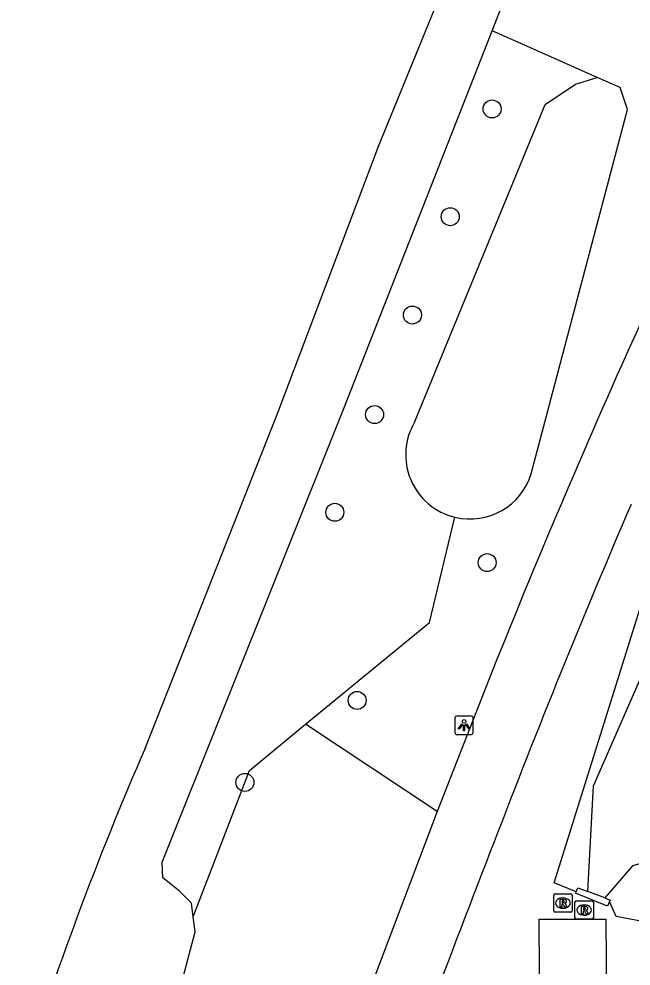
# Model space of a CAD drawing. Extents: x 159040 to 160094, y 381214 to 382518.
# Drawn here: x 159333.8 to 159367.1, y 382088.6 to 382140.1 of the extents above; entities that cross this region are included whole.
import ezdxf

# ---------------------------------------------------------------- set-up
doc = ezdxf.new("R2010")
doc.units = 0
for name, color, linetype in [('IMGEO_Boom', 7, 'Continuous'), ('IMGEO_Fietspad_gesloten', 7, 'Continuous'), ('IMGEO_Groenvoorziening', 7, 'Continuous'), ('IMGEO_Lichtpunt', 7, 'Continuous'), ('IMGEO_Meer_plas_ven_vijver', 7, 'Continuous'), ('IMGEO_Muur', 7, 'Continuous'), ('IMGEO_Rioolput', 7, 'Continuous'), ('IMGEO_Voetpad_gesloten', 7, 'Continuous'), ('IMGEO_Voetpad_open', 7, 'Continuous'), ('IMGEO_Waterloop', 7, 'Continuous')]:
    doc.layers.add(name, color=color, linetype=linetype)

msp = doc.modelspace()

# ---------------------------------------------------------------- linework, layer by layer
at = {"layer": 'IMGEO_Boom'}
for centre in [(159359.54, 382135.199), (159357.261, 382129.346), (159355.206, 382124.002), (159353.147, 382118.592), (159350.989, 382113.282), (159359.269, 382110.548), (159352.202, 382103.058), (159346.103, 382098.607)]:
    msp.add_circle(centre, 0.489, dxfattribs=at)
at = {"layer": 'IMGEO_Fietspad_gesloten'}
for points in [[(159359.582, 382104.737), (159356.551, 382097.029)], [(159356.551, 382097.029), (159352.448, 382086.221), (159349.12, 382077.066), (159345.78, 382067.668), (159342.586, 382058.634)]]:
    msp.add_lwpolyline(points, dxfattribs=at)
for centre, radius, start, end in [((159770.869, 381940.427), 442.894, 155.56493, 158.22317), ((159810.193, 381923.148), 482.341, 156.729, 159.07861), ((159969.946, 381856.923), 655.227, 158.657766, 160.424037)]:
    msp.add_arc(centre, radius, start, end, dxfattribs=at)
at = {"layer": 'IMGEO_Groenvoorziening'}
for points in [[(159364.104, 382092.669), (159362.92, 382093.152), (159369.246, 382113.396), (159378.119, 382132.921), (159387.535, 382151.506), (159399.088, 382173.666), (159408.268, 382188.263)], [(159424.514, 382188.415), (159427.144, 382183.833), (159429.09, 382182.451), (159432.379, 382180.645), (159434.583, 382179.615), (159436.124, 382178.366), (159436.429, 382175.447), (159427.914, 382165.716), (159413.925, 382148.417), (159399.408, 382128.719), (159386.451, 382109.386), (159378.514, 382096.541), (159374.803, 382091.012), (159368.466, 382090.901), (159366.281, 382091.313), (159365.922, 382092.134)], [(159359.537, 382139.442), (159363.767, 382150.226)], [(159343.294, 382091.297), (159343.198, 382092.049), (159342.522, 382092.718), (159341.643, 382093.428), (159341.595, 382094.275), (159351.487, 382118.919), (159359.537, 382139.442)], [(159365.25, 382136.906), (159361.581, 382138.535), (159359.537, 382139.442)], [(159349.399, 382101.763), (159356.14, 382107.299), (159357.521, 382113.015)], [(159343.294, 382091.297), (159346.346, 382099.255), (159349.399, 382101.763)], [(159356.551, 382097.029), (159349.399, 382101.763)], [(159341.09, 382085.551), (159342.397, 382086.714), (159343.395, 382090.494), (159343.294, 382091.297)]]:
    msp.add_lwpolyline(points, dxfattribs=at)
at = {"layer": 'IMGEO_Lichtpunt'}
for p, q in [((159358.416, 382102.214), (159357.608, 382102.214)), ((159358.416, 382102.214), (159357.608, 382102.214)), ((159357.514, 382102.119), (159357.514, 382101.312)), ((159357.514, 382102.119), (159357.514, 382101.312)), ((159358.51, 382101.312), (159358.51, 382102.119)), ((159358.51, 382101.312), (159358.51, 382102.119)), ((159357.608, 382101.218), (159358.416, 382101.218)), ((159357.608, 382101.218), (159358.416, 382101.218))]:
    msp.add_line(p, q, dxfattribs=at)
for points in [[(159357.888, 382101.783), (159357.927, 382101.755), (159357.739, 382101.493), (159357.701, 382101.52), (159357.888, 382101.783)], [(159357.99, 382101.735), (159358.037, 382101.735), (159358.037, 382101.413), (159357.99, 382101.413), (159357.99, 382101.735)], [(159358.1, 382101.755), (159358.138, 382101.782), (159358.325, 382101.52), (159358.286, 382101.492), (159358.1, 382101.755)]]:
    msp.add_lwpolyline(points, dxfattribs=at)
msp.add_circle((159358.013, 382101.917), 0.0994, dxfattribs=at)
for centre, start, end in [((159357.608, 382102.119), 90, 180), ((159357.608, 382102.119), 90, 180), ((159358.416, 382102.119), 0, 90), ((159358.416, 382102.119), 0, 90), ((159357.608, 382101.312), 180, 270), ((159357.608, 382101.312), 180, 270), ((159358.416, 382101.312), 270, 0), ((159358.416, 382101.312), 270, 360)]:
    msp.add_arc(centre, 0.0946, start, end, dxfattribs=at)
at = {"layer": 'IMGEO_Meer_plas_ven_vijver'}
for points in [[(159364.739, 382092.675), (159365.059, 382098.418), (159371.182, 382112.41), (159380.224, 382132.238), (159389.22, 382150.415), (159400.964, 382172.686), (159409.272, 382187.122)], [(159355.341, 382118.209), (159362.42, 382135.445), (159364.066, 382136.545), (159365.25, 382136.906)], [(159361.663, 382115.379), (159366.892, 382135.171), (159366.503, 382136.368), (159365.25, 382136.906)], [(159372.05, 382095.426), (159367.168, 382094.07), (159365.662, 382092.326)]]:
    msp.add_lwpolyline(points, dxfattribs=at)
for centre, radius, start, end in [((159358.331, 382116.409), 3.49, 148.9545, 256.5826), ((159358.329, 382116.409), 3.489, 256.6064, 342.8238)]:
    msp.add_arc(centre, radius, start, end, dxfattribs=at)
at = {"layer": 'IMGEO_Muur'}
for points in [[(159365.922, 382092.134), (159365.812, 382091.888), (159364.063, 382092.583), (159364.104, 382092.669)], [(159364.104, 382092.669), (159364.204, 382092.878), (159364.739, 382092.675)], [(159365.662, 382092.326), (159364.739, 382092.675)], [(159365.662, 382092.326), (159365.957, 382092.214), (159365.922, 382092.134)]]:
    msp.add_lwpolyline(points, dxfattribs=at)
at = {"layer": 'IMGEO_Rioolput'}
for p, q in [((159362.886, 382091.621), (159362.886, 382092.473)), ((159362.961, 382092.547), (159363.813, 382092.547)), ((159363.887, 382092.473), (159363.887, 382091.621)), ((159363.374, 382092.327), (159363.399, 382092.327)), ((159364.041, 382091.245), (159364.041, 382092.097)), ((159364.116, 382092.171), (159364.968, 382092.171)), ((159364.529, 382091.951), (159364.554, 382091.951)), ((159365.042, 382092.097), (159365.042, 382091.245)), ((159363.813, 382091.547), (159362.961, 382091.547)), ((159363.397, 382091.767), (159363.372, 382091.767)), ((159364.552, 382091.391), (159364.527, 382091.391)), ((159364.968, 382091.171), (159364.116, 382091.171))]:
    msp.add_line(p, q, dxfattribs=at)
for points in [[(159362.886, 382091.621), (159362.886, 382092.473)], [(159362.961, 382092.547), (159363.813, 382092.547)], [(159363.887, 382092.473), (159363.887, 382091.621)], [(159363.475, 382092.245), (159363.223, 382092.247), (159363.223, 382091.847)], [(159363.223, 382091.847), (159363.347, 382091.847), (159363.347, 382092.009), (159363.358, 382092.009)], [(159363.401, 382092.166), (159363.347, 382092.166), (159363.347, 382092.085)], [(159363.347, 382092.085), (159363.399, 382092.085)], [(159363.405, 382091.98), (159363.476, 382091.847), (159363.616, 382091.847), (159363.551, 382091.973)], [(159364.041, 382091.245), (159364.041, 382092.097)], [(159364.116, 382092.171), (159364.968, 382092.171)], [(159365.042, 382092.097), (159365.042, 382091.245)], [(159363.813, 382091.547), (159362.961, 382091.547)], [(159364.63, 382091.869), (159364.378, 382091.871), (159364.378, 382091.471)], [(159364.378, 382091.471), (159364.502, 382091.471), (159364.502, 382091.633), (159364.513, 382091.633)], [(159364.556, 382091.79), (159364.502, 382091.79), (159364.502, 382091.709)], [(159364.502, 382091.709), (159364.554, 382091.709)], [(159364.56, 382091.604), (159364.631, 382091.471), (159364.771, 382091.471), (159364.706, 382091.597)], [(159364.968, 382091.171), (159364.116, 382091.171)]]:
    msp.add_lwpolyline(points, dxfattribs=at)
for centre, radius, start, end in [((159362.963, 382092.471), 0.0765, 91.552, 178.448), ((159362.963, 382092.471), 0.0765, 91.552, 178.448), ((159363.811, 382092.471), 0.0765, 1.552, 88.448), ((159363.811, 382092.471), 0.0765, 1.552, 88.448), ((159363.357, 382091.956), 0.0533, 26.0293, 88.6989), ((159363.383, 382092.274), 0.19, 274.7715, 282.9687), ((159363.407, 382092.07), 0.0964, 77.0061, 93.1865), ((159363.421, 382092.127), 0.0378, 276.6634, 79.6772), ((159363.474, 382092.135), 0.109, 350.3612, 89.416), ((159363.472, 382092.135), 0.112, 277.5842, 350.9817), ((159363.456, 382091.92), 0.108, 29.5134, 73.7905), ((159364.118, 382092.095), 0.0765, 91.552, 178.448), ((159364.118, 382092.095), 0.0765, 91.552, 178.448), ((159364.966, 382092.095), 0.0765, 1.552, 88.448), ((159364.966, 382092.095), 0.0765, 1.552, 88.448), ((159362.963, 382091.623), 0.0765, 181.552, 268.448), ((159362.963, 382091.623), 0.0765, 181.552, 268.448), ((159363.811, 382091.623), 0.0765, 271.552, 358.448), ((159363.811, 382091.623), 0.0765, 271.552, 358.448), ((159364.512, 382091.58), 0.0533, 26.0293, 88.6989), ((159364.538, 382091.898), 0.19, 274.7715, 282.9687), ((159364.562, 382091.694), 0.0964, 77.0061, 93.1865), ((159364.576, 382091.751), 0.0378, 276.6634, 79.6772), ((159364.629, 382091.759), 0.109, 350.3612, 89.416), ((159364.627, 382091.759), 0.112, 277.5842, 350.9817), ((159364.611, 382091.544), 0.108, 29.5134, 73.7905), ((159364.118, 382091.247), 0.0765, 181.552, 268.448), ((159364.118, 382091.247), 0.0765, 181.552, 268.448), ((159364.966, 382091.247), 0.0765, 271.552, 358.448), ((159364.966, 382091.247), 0.0765, 271.552, 358.448)]:
    msp.add_arc(centre, radius, start, end, dxfattribs=at)
for centre, major_axis, ratio, start_param, end_param in [((159363.373, 382092.047), (-0.387, 0.002), 0.722429, 4.712389, 7.853982), ((159363.398, 382092.047), (-0.39, 0.002), 0.717154, 1.570796, 4.712389), ((159364.528, 382091.671), (-0.387, 0.002), 0.722429, 4.712389, 7.853982), ((159364.553, 382091.671), (-0.39, 0.002), 0.717154, 1.570796, 4.712389)]:
    msp.add_ellipse(centre, major_axis=major_axis, ratio=ratio, start_param=start_param, end_param=end_param, dxfattribs=at)
at = {"layer": 'IMGEO_Voetpad_gesloten'}
msp.add_arc((159702.63, 381890.619), 382.375, 147.87389, 151.49088, dxfattribs=at)
at = {"layer": 'IMGEO_Voetpad_open'}
msp.add_lwpolyline([(159364.944, 382069.856), (159362.221, 382071.126), (159362.097, 382091.171), (159365.722, 382091.173), (159365.861, 382073.435), (159366.622, 382073.126)], dxfattribs=at)
at = {"layer": 'IMGEO_Waterloop'}
msp.add_lwpolyline([(159340.691, 382100.494), (159347.909, 382118.743), (159353.384, 382133.217), (159361.341, 382152.69), (159366.115, 382163.007), (159370.003, 382173.508)], dxfattribs=at)
msp.add_arc((159510.808, 382026.616), 185.467, 156.52584, 162.61203, dxfattribs=at)

doc.saveas('drawing.dxf')
